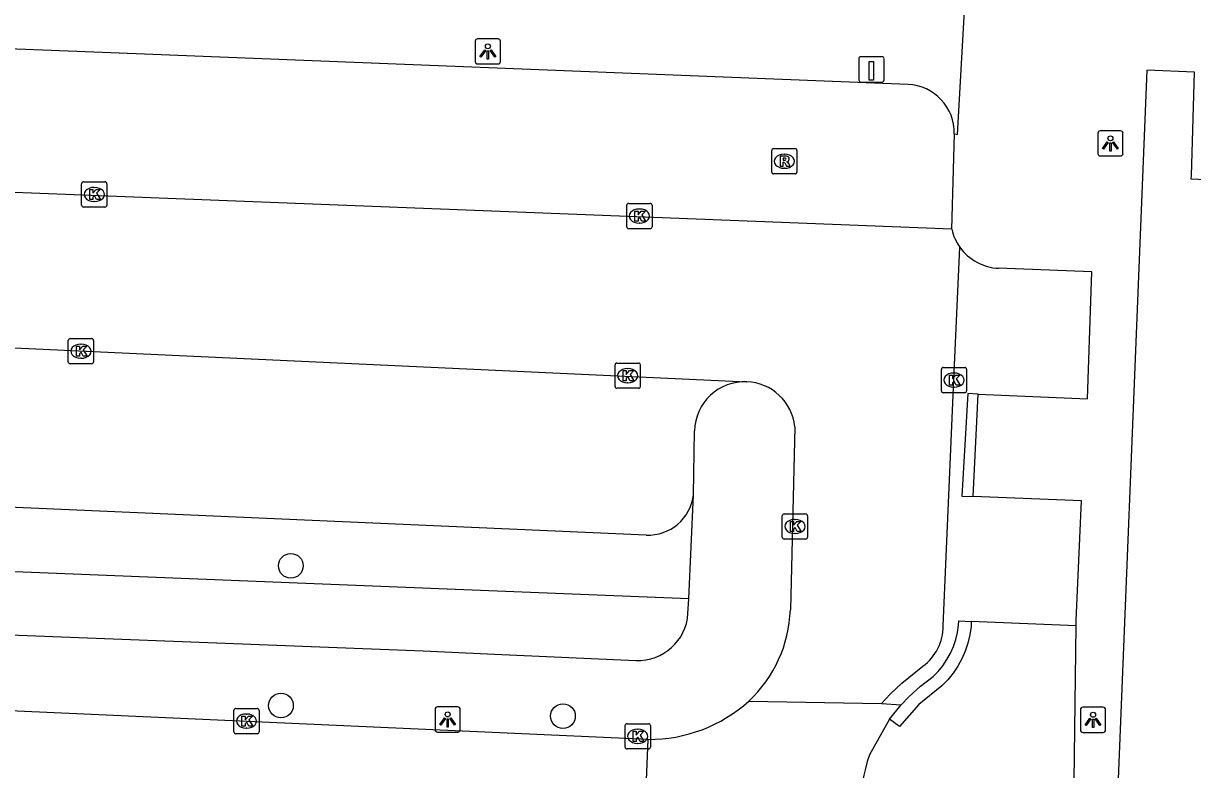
# Model space of a CAD drawing. Extents: x 160077 to 160945, y 386481 to 387498.
# Drawn here: x 160812.49 to 160858.81, y 386799.77 to 386829.32 of the extents above; entities that cross this region are included whole.
import ezdxf

# ---------------------------------------------------------------- set-up
doc = ezdxf.new("R2010")
doc.units = 0
for name, color, linetype in [('IMGEO_Boom', 7, 'Continuous'), ('IMGEO_Groenvoorziening', 7, 'Continuous'), ('IMGEO_Kolk', 7, 'Continuous'), ('IMGEO_Laadpaal', 7, 'Continuous'), ('IMGEO_Lichtpunt', 7, 'Continuous'), ('IMGEO_Pand', 7, 'Continuous'), ('IMGEO_Parkeervlak_open', 7, 'Continuous'), ('IMGEO_Rijbaan_lokaal_open', 7, 'Continuous'), ('IMGEO_Rioolput', 7, 'Continuous'), ('IMGEO_Voetpad_open', 7, 'Continuous')]:
    doc.layers.add(name, color=color, linetype=linetype)

msp = doc.modelspace()

# ---------------------------------------------------------------- linework, layer by layer
at = {"layer": 'IMGEO_Boom'}
for centre in [(160823.084, 386807.843), (160822.694, 386802.309), (160833.867, 386801.89)]:
    msp.add_circle(centre, 0.489, dxfattribs=at)
at = {"layer": 'IMGEO_Groenvoorziening'}
msp.add_lwpolyline([(160838.852, 386806.532), (160831.26, 386806.843), (160768.658, 386809.343)], dxfattribs=at)
at = {"layer": 'IMGEO_Kolk'}
for p, q in [((160814.87, 386823.047), (160815.722, 386823.047)), ((160814.795, 386822.121), (160814.795, 386822.973)), ((160815.283, 386822.827), (160815.308, 386822.827)), ((160815.796, 386822.973), (160815.796, 386822.121)), ((160815.306, 386822.267), (160815.281, 386822.267)), ((160836.395, 386821.266), (160836.395, 386822.118)), ((160836.47, 386822.192), (160837.322, 386822.192)), ((160837.396, 386822.118), (160837.396, 386821.266)), ((160815.722, 386822.047), (160814.87, 386822.047)), ((160836.883, 386821.972), (160836.908, 386821.972)), ((160837.322, 386821.192), (160836.47, 386821.192)), ((160836.906, 386821.412), (160836.881, 386821.412)), ((160814.267, 386815.915), (160814.267, 386816.767)), ((160814.342, 386816.841), (160815.194, 386816.841)), ((160814.755, 386816.621), (160814.78, 386816.621)), ((160815.268, 386816.767), (160815.268, 386815.915)), ((160815.194, 386815.841), (160814.342, 386815.841)), ((160814.778, 386816.061), (160814.753, 386816.061)), ((160835.93, 386814.944), (160835.93, 386815.796)), ((160836.005, 386815.87), (160836.857, 386815.87)), ((160836.418, 386815.65), (160836.443, 386815.65)), ((160836.931, 386815.796), (160836.931, 386814.944)), ((160848.856, 386814.769), (160848.856, 386815.621)), ((160848.931, 386815.695), (160849.783, 386815.695)), ((160849.857, 386815.621), (160849.857, 386814.769)), ((160849.344, 386815.475), (160849.369, 386815.475)), ((160836.857, 386814.87), (160836.005, 386814.87)), ((160836.441, 386815.09), (160836.416, 386815.09)), ((160849.783, 386814.695), (160848.931, 386814.695)), ((160849.367, 386814.915), (160849.342, 386814.915)), ((160842.554, 386808.973), (160842.554, 386809.825)), ((160842.629, 386809.899), (160843.481, 386809.899)), ((160843.042, 386809.679), (160843.067, 386809.679)), ((160843.555, 386809.825), (160843.555, 386808.973)), ((160843.481, 386808.899), (160842.629, 386808.899)), ((160843.065, 386809.119), (160843.04, 386809.119)), ((160820.903, 386802.191), (160821.755, 386802.191)), ((160820.828, 386801.265), (160820.828, 386802.117)), ((160821.316, 386801.971), (160821.341, 386801.971)), ((160821.829, 386802.117), (160821.829, 386801.265)), ((160821.339, 386801.411), (160821.314, 386801.411)), ((160836.328, 386800.662), (160836.328, 386801.514)), ((160836.403, 386801.588), (160837.255, 386801.588)), ((160836.816, 386801.368), (160836.841, 386801.368)), ((160837.329, 386801.514), (160837.329, 386800.662)), ((160821.755, 386801.191), (160820.903, 386801.191)), ((160836.839, 386800.808), (160836.814, 386800.808)), ((160837.255, 386800.588), (160836.403, 386800.588))]:
    msp.add_line(p, q, dxfattribs=at)
for points in [[(160814.87, 386823.047), (160815.722, 386823.047)], [(160814.795, 386822.121), (160814.795, 386822.973)], [(160815.116, 386822.747), (160815.239, 386822.747), (160815.239, 386822.596), (160815.369, 386822.747), (160815.533, 386822.747), (160815.387, 386822.596), (160815.54, 386822.347), (160815.388, 386822.347), (160815.303, 386822.511), (160815.239, 386822.444), (160815.239, 386822.347), (160815.116, 386822.347), (160815.116, 386822.747)], [(160815.796, 386822.973), (160815.796, 386822.121)], [(160836.395, 386821.266), (160836.395, 386822.118)], [(160836.47, 386822.192), (160837.322, 386822.192)], [(160837.396, 386822.118), (160837.396, 386821.266)], [(160815.722, 386822.047), (160814.87, 386822.047)], [(160836.716, 386821.892), (160836.839, 386821.892), (160836.839, 386821.741), (160836.969, 386821.892), (160837.133, 386821.892), (160836.987, 386821.741), (160837.14, 386821.492), (160836.988, 386821.492), (160836.903, 386821.656), (160836.839, 386821.589), (160836.839, 386821.492), (160836.716, 386821.492), (160836.716, 386821.892)], [(160837.322, 386821.192), (160836.47, 386821.192)], [(160814.267, 386815.915), (160814.267, 386816.767)], [(160814.342, 386816.841), (160815.194, 386816.841)], [(160814.588, 386816.541), (160814.711, 386816.541), (160814.711, 386816.39), (160814.841, 386816.541), (160815.005, 386816.541), (160814.859, 386816.39), (160815.012, 386816.141), (160814.86, 386816.141), (160814.775, 386816.305), (160814.711, 386816.238), (160814.711, 386816.141), (160814.588, 386816.141), (160814.588, 386816.541)], [(160815.268, 386816.767), (160815.268, 386815.915)], [(160815.194, 386815.841), (160814.342, 386815.841)], [(160835.93, 386814.944), (160835.93, 386815.796)], [(160836.005, 386815.87), (160836.857, 386815.87)], [(160836.931, 386815.796), (160836.931, 386814.944)], [(160848.856, 386814.769), (160848.856, 386815.621)], [(160848.931, 386815.695), (160849.783, 386815.695)], [(160849.857, 386815.621), (160849.857, 386814.769)], [(160836.251, 386815.57), (160836.374, 386815.57), (160836.374, 386815.419), (160836.504, 386815.57), (160836.668, 386815.57), (160836.522, 386815.419), (160836.675, 386815.17), (160836.523, 386815.17), (160836.438, 386815.334), (160836.374, 386815.267), (160836.374, 386815.17), (160836.251, 386815.17), (160836.251, 386815.57)], [(160849.177, 386815.395), (160849.3, 386815.395), (160849.3, 386815.244), (160849.43, 386815.395), (160849.594, 386815.395), (160849.448, 386815.244), (160849.601, 386814.995), (160849.449, 386814.995), (160849.364, 386815.159), (160849.3, 386815.092), (160849.3, 386814.995), (160849.177, 386814.995), (160849.177, 386815.395)], [(160836.857, 386814.87), (160836.005, 386814.87)], [(160849.783, 386814.695), (160848.931, 386814.695)], [(160842.554, 386808.973), (160842.554, 386809.825)], [(160842.629, 386809.899), (160843.481, 386809.899)], [(160842.875, 386809.599), (160842.998, 386809.599), (160842.998, 386809.448), (160843.128, 386809.599), (160843.292, 386809.599), (160843.146, 386809.448), (160843.299, 386809.199), (160843.147, 386809.199), (160843.062, 386809.363), (160842.998, 386809.296), (160842.998, 386809.199), (160842.875, 386809.199), (160842.875, 386809.599)], [(160843.555, 386809.825), (160843.555, 386808.973)], [(160843.481, 386808.899), (160842.629, 386808.899)], [(160820.903, 386802.191), (160821.755, 386802.191)], [(160820.828, 386801.265), (160820.828, 386802.117)], [(160821.149, 386801.891), (160821.272, 386801.891), (160821.272, 386801.74), (160821.402, 386801.891), (160821.566, 386801.891), (160821.42, 386801.74), (160821.573, 386801.491), (160821.421, 386801.491), (160821.336, 386801.655), (160821.272, 386801.588), (160821.272, 386801.491), (160821.149, 386801.491), (160821.149, 386801.891)], [(160821.829, 386802.117), (160821.829, 386801.265)], [(160836.328, 386800.662), (160836.328, 386801.514)], [(160836.403, 386801.588), (160837.255, 386801.588)], [(160836.649, 386801.288), (160836.772, 386801.288), (160836.772, 386801.137), (160836.902, 386801.288), (160837.066, 386801.288), (160836.92, 386801.137), (160837.073, 386800.888), (160836.921, 386800.888), (160836.836, 386801.052), (160836.772, 386800.985), (160836.772, 386800.888), (160836.649, 386800.888), (160836.649, 386801.288)], [(160837.329, 386801.514), (160837.329, 386800.662)], [(160821.755, 386801.191), (160820.903, 386801.191)], [(160837.255, 386800.588), (160836.403, 386800.588)]]:
    msp.add_lwpolyline(points, dxfattribs=at)
for centre, start, end in [((160814.872, 386822.971), 91.552, 178.448), ((160814.872, 386822.971), 91.552, 178.448), ((160815.72, 386822.971), 1.552, 88.448), ((160815.72, 386822.971), 1.552, 88.448), ((160814.872, 386822.123), 181.552, 268.448), ((160814.872, 386822.123), 181.552, 268.448), ((160815.72, 386822.123), 271.552, 358.448), ((160815.72, 386822.123), 271.552, 358.448), ((160836.472, 386822.116), 91.552, 178.448), ((160836.472, 386822.116), 91.552, 178.448), ((160837.32, 386822.116), 1.552, 88.448), ((160837.32, 386822.116), 1.552, 88.448), ((160836.472, 386821.268), 181.552, 268.448), ((160836.472, 386821.268), 181.552, 268.448), ((160837.32, 386821.268), 271.552, 358.448), ((160837.32, 386821.268), 271.552, 358.448), ((160814.344, 386816.765), 91.552, 178.448), ((160814.344, 386816.765), 91.552, 178.448), ((160815.192, 386816.765), 1.552, 88.448), ((160815.192, 386816.765), 1.552, 88.448), ((160814.344, 386815.917), 181.552, 268.448), ((160814.344, 386815.917), 181.552, 268.448), ((160815.192, 386815.917), 271.552, 358.448), ((160815.192, 386815.917), 271.552, 358.448), ((160836.007, 386815.794), 91.552, 178.448), ((160836.007, 386815.794), 91.552, 178.448), ((160836.855, 386815.794), 1.552, 88.448), ((160836.855, 386815.794), 1.552, 88.448), ((160848.933, 386815.619), 91.552, 178.448), ((160848.933, 386815.619), 91.552, 178.448), ((160849.781, 386815.619), 1.552, 88.448), ((160849.781, 386815.619), 1.552, 88.448), ((160836.007, 386814.946), 181.552, 268.448), ((160836.007, 386814.946), 181.552, 268.448), ((160836.855, 386814.946), 271.552, 358.448), ((160836.855, 386814.946), 271.552, 358.448), ((160848.933, 386814.771), 181.552, 268.448), ((160848.933, 386814.771), 181.552, 268.448), ((160849.781, 386814.771), 271.552, 358.448), ((160849.781, 386814.771), 271.552, 358.448), ((160842.631, 386809.823), 91.552, 178.448), ((160842.631, 386809.823), 91.552, 178.448), ((160843.479, 386809.823), 1.552, 88.448), ((160843.479, 386809.823), 1.552, 88.448), ((160842.631, 386808.975), 181.552, 268.448), ((160842.631, 386808.975), 181.552, 268.448), ((160843.479, 386808.975), 271.552, 358.448), ((160843.479, 386808.975), 271.552, 358.448), ((160820.905, 386802.115), 91.552, 178.448), ((160820.905, 386802.115), 91.552, 178.448), ((160821.753, 386802.115), 1.552, 88.448), ((160821.753, 386802.115), 1.552, 88.448), ((160820.905, 386801.267), 181.552, 268.448), ((160820.905, 386801.267), 181.552, 268.448), ((160821.753, 386801.267), 271.552, 358.448), ((160821.753, 386801.267), 271.552, 358.448), ((160836.405, 386801.512), 91.552, 178.448), ((160836.405, 386801.512), 91.552, 178.448), ((160837.253, 386801.512), 1.552, 88.448), ((160837.253, 386801.512), 1.552, 88.448), ((160836.405, 386800.664), 181.552, 268.448), ((160836.405, 386800.664), 181.552, 268.448), ((160837.253, 386800.664), 271.552, 358.448), ((160837.253, 386800.664), 271.552, 358.448)]:
    msp.add_arc(centre, 0.0765, start, end, dxfattribs=at)
for centre, major_axis, ratio, start_param, end_param in [((160815.282, 386822.547), (-0.387, 0.002), 0.722429, 4.712389, 7.853982), ((160815.307, 386822.547), (-0.39, 0.002), 0.717154, 1.570796, 4.712389), ((160836.882, 386821.692), (-0.387, 0.002), 0.722429, 4.712389, 7.853982), ((160836.907, 386821.692), (-0.39, 0.002), 0.717154, 1.570796, 4.712389), ((160814.754, 386816.341), (-0.387, 0.002), 0.722429, 4.712389, 7.853982), ((160814.779, 386816.341), (-0.39, 0.002), 0.717154, 1.570796, 4.712389), ((160836.417, 386815.37), (-0.387, 0.002), 0.722429, 4.712389, 7.853982), ((160836.442, 386815.37), (-0.39, 0.002), 0.717154, 1.570796, 4.712389), ((160849.343, 386815.195), (-0.387, 0.002), 0.722429, 4.712389, 7.853982), ((160849.368, 386815.195), (-0.39, 0.002), 0.717154, 1.570796, 4.712389), ((160843.041, 386809.399), (-0.387, 0.002), 0.722429, 4.712389, 7.853982), ((160843.066, 386809.399), (-0.39, 0.002), 0.717154, 1.570796, 4.712389), ((160821.315, 386801.691), (-0.387, 0.002), 0.722429, 4.712389, 7.853982), ((160821.34, 386801.691), (-0.39, 0.002), 0.717154, 1.570796, 4.712389), ((160836.815, 386801.088), (-0.387, 0.002), 0.722429, 4.712389, 7.853982), ((160836.84, 386801.088), (-0.39, 0.002), 0.717154, 1.570796, 4.712389)]:
    msp.add_ellipse(centre, major_axis=major_axis, ratio=ratio, start_param=start_param, end_param=end_param, dxfattribs=at)
at = {"layer": 'IMGEO_Laadpaal'}
for p, q in [((160845.587, 386827.916), (160845.587, 386827.075)), ((160845.587, 386827.916), (160845.587, 386827.075)), ((160846.503, 386828), (160845.662, 386828)), ((160846.503, 386828), (160845.662, 386828)), ((160846.587, 386827.084), (160846.587, 386827.925)), ((160846.587, 386827.084), (160846.587, 386827.925)), ((160845.671, 386827), (160846.512, 386827)), ((160845.671, 386827), (160846.512, 386827))]:
    msp.add_line(p, q, dxfattribs=at)
msp.add_lwpolyline([(160846.002, 386827.813), (160846.162, 386827.813), (160846.162, 386827.08), (160846.002, 386827.08), (160846.002, 386827.813)], dxfattribs=at)
for centre, start, end in [((160845.665, 386827.922), 92.4484, 184.2845), ((160845.665, 386827.922), 92.4484, 184.2845), ((160846.509, 386827.922), 2.4484, 94.2845), ((160846.509, 386827.922), 2.4484, 94.2845), ((160845.665, 386827.078), 182.4484, 274.2845), ((160845.665, 386827.078), 182.4484, 274.2845), ((160846.509, 386827.078), 272.4484, 4.2845), ((160846.509, 386827.078), 272.4484, 4.2845)]:
    msp.add_arc(centre, 0.0779, start, end, dxfattribs=at)
at = {"layer": 'IMGEO_Lichtpunt'}
for p, q in [((160830.392, 386828.616), (160830.392, 386827.809)), ((160830.392, 386828.616), (160830.392, 386827.809)), ((160831.294, 386828.711), (160830.486, 386828.711)), ((160831.294, 386828.711), (160830.486, 386828.711)), ((160831.388, 386827.809), (160831.388, 386828.616)), ((160831.388, 386827.809), (160831.388, 386828.616)), ((160830.486, 386827.715), (160831.294, 386827.715)), ((160830.486, 386827.715), (160831.294, 386827.715)), ((160855.057, 386824.973), (160855.057, 386824.166)), ((160855.057, 386824.973), (160855.057, 386824.166)), ((160855.959, 386825.068), (160855.151, 386825.068)), ((160855.959, 386825.068), (160855.151, 386825.068)), ((160856.053, 386824.166), (160856.053, 386824.973)), ((160856.053, 386824.166), (160856.053, 386824.973)), ((160855.151, 386824.072), (160855.959, 386824.072)), ((160855.151, 386824.072), (160855.959, 386824.072)), ((160829.702, 386802.255), (160828.894, 386802.255)), ((160829.702, 386802.255), (160828.894, 386802.255)), ((160855.271, 386802.241), (160854.463, 386802.241)), ((160855.271, 386802.241), (160854.463, 386802.241)), ((160828.8, 386802.16), (160828.8, 386801.353)), ((160828.8, 386802.16), (160828.8, 386801.353)), ((160829.796, 386801.353), (160829.796, 386802.16)), ((160829.796, 386801.353), (160829.796, 386802.16)), ((160854.369, 386802.146), (160854.369, 386801.339)), ((160854.369, 386802.146), (160854.369, 386801.339)), ((160855.365, 386801.339), (160855.365, 386802.146)), ((160855.365, 386801.339), (160855.365, 386802.146)), ((160828.894, 386801.259), (160829.702, 386801.259)), ((160828.894, 386801.259), (160829.702, 386801.259)), ((160854.463, 386801.245), (160855.271, 386801.245)), ((160854.463, 386801.245), (160855.271, 386801.245))]:
    msp.add_line(p, q, dxfattribs=at)
for points in [[(160830.766, 386828.28), (160830.805, 386828.252), (160830.617, 386827.99), (160830.579, 386828.017), (160830.766, 386828.28)], [(160830.868, 386828.232), (160830.915, 386828.232), (160830.915, 386827.91), (160830.868, 386827.91), (160830.868, 386828.232)], [(160830.978, 386828.252), (160831.016, 386828.279), (160831.203, 386828.017), (160831.164, 386827.989), (160830.978, 386828.252)], [(160855.431, 386824.637), (160855.47, 386824.609), (160855.282, 386824.347), (160855.244, 386824.374), (160855.431, 386824.637)], [(160855.533, 386824.589), (160855.58, 386824.589), (160855.58, 386824.267), (160855.533, 386824.267), (160855.533, 386824.589)], [(160855.643, 386824.609), (160855.681, 386824.636), (160855.868, 386824.374), (160855.829, 386824.346), (160855.643, 386824.609)], [(160829.174, 386801.824), (160829.213, 386801.796), (160829.025, 386801.534), (160828.987, 386801.561), (160829.174, 386801.824)], [(160829.276, 386801.776), (160829.323, 386801.776), (160829.323, 386801.454), (160829.276, 386801.454), (160829.276, 386801.776)], [(160829.386, 386801.796), (160829.424, 386801.823), (160829.611, 386801.561), (160829.572, 386801.533), (160829.386, 386801.796)], [(160854.743, 386801.81), (160854.782, 386801.782), (160854.594, 386801.52), (160854.556, 386801.547), (160854.743, 386801.81)], [(160854.845, 386801.762), (160854.892, 386801.762), (160854.892, 386801.44), (160854.845, 386801.44), (160854.845, 386801.762)], [(160854.955, 386801.782), (160854.993, 386801.809), (160855.18, 386801.547), (160855.141, 386801.519), (160854.955, 386801.782)]]:
    msp.add_lwpolyline(points, dxfattribs=at)
for centre in [(160830.891, 386828.414), (160855.556, 386824.771), (160829.299, 386801.958), (160854.868, 386801.944)]:
    msp.add_circle(centre, 0.0994, dxfattribs=at)
for centre, start, end in [((160830.486, 386828.616), 90, 180), ((160830.486, 386828.616), 90, 180), ((160831.294, 386828.616), 0, 90), ((160831.294, 386828.616), 0, 90), ((160830.486, 386827.809), 180, 270), ((160830.486, 386827.809), 180, 270), ((160831.294, 386827.809), 270, 0), ((160831.294, 386827.809), 270, 360), ((160855.151, 386824.973), 90, 180), ((160855.151, 386824.973), 90, 180), ((160855.959, 386824.973), 0, 90), ((160855.959, 386824.973), 0, 90), ((160855.151, 386824.166), 180, 270), ((160855.151, 386824.166), 180, 270), ((160855.959, 386824.166), 270, 0), ((160855.959, 386824.166), 270, 360), ((160828.894, 386802.16), 90, 180), ((160828.894, 386802.16), 90, 180), ((160829.702, 386802.16), 0, 90), ((160829.702, 386802.16), 0, 90), ((160854.463, 386802.146), 90, 180), ((160854.463, 386802.146), 90, 180), ((160855.271, 386802.146), 0, 90), ((160855.271, 386802.146), 0, 90), ((160828.894, 386801.353), 180, 270), ((160828.894, 386801.353), 180, 270), ((160829.702, 386801.353), 270, 0), ((160829.702, 386801.353), 270, 360), ((160854.463, 386801.339), 180, 270), ((160854.463, 386801.339), 180, 270), ((160855.271, 386801.339), 270, 0), ((160855.271, 386801.339), 270, 360)]:
    msp.add_arc(centre, 0.0946, start, end, dxfattribs=at)
at = {"layer": 'IMGEO_Pand'}
msp.add_lwpolyline([(160862.79, 386822.962), (160858.757, 386823.153), (160858.761, 386823.291), (160858.889, 386827.388), (160856.992, 386827.473), (160855.58, 386792.545), (160853.896, 386792.569)], dxfattribs=at)
at = {"layer": 'IMGEO_Parkeervlak_open'}
msp.add_lwpolyline([(160837.164, 386809.057), (160804.968, 386810.474), (160769.795, 386812.101)], dxfattribs=at)
msp.add_arc((160837.234, 386810.871), 1.815, 267.8007, 353.0987, dxfattribs=at)
at = {"layer": 'IMGEO_Rijbaan_lokaal_open'}
for points in [[(160849.27, 386821.169), (160781.395, 386823.822)], [(160848.932, 386805.459), (160849.356, 386815.2), (160849.592, 386820.458)], [(160769.001, 386818.268), (160809.268, 386816.604), (160841.15, 386815.13)], [(160843.054, 386813.344), (160842.875, 386806.098)], [(160837.242, 386800.967), (160811.348, 386802.129), (160793.676, 386802.846), (160774.115, 386803.537), (160744.509, 386804.715)], [(160846.48, 386802.388), (160846.834, 386802.752), (160847.297, 386803.196), (160848.122, 386803.866)], [(160841.228, 386802.482), (160846.48, 386802.388)], [(160846.48, 386802.388), (160847.261, 386802.339)], [(160846.804, 386801.773), (160847.261, 386802.339)], [(160846.804, 386801.773), (160846.006, 386800.354)], [(160837.049, 386796.144), (160837.242, 386800.967)]]:
    msp.add_lwpolyline(points, dxfattribs=at)
for centre, radius, start, end in [((160851.226, 386821.626), 2.009, 193.1614, 215.5685), ((160841.071, 386813.138), 1.994, 5.9307, 87.7325), ((160837.662, 386806.29), 5.217, 313.1277, 357.8961), ((160846.933, 386805.473), 1.999, 306.4917, 359.6039), ((160837.282, 386806.864), 5.897, 269.614, 312.0076), ((160853.082, 386797.949), 7.474, 161.2291, 195.2598)]:
    msp.add_arc(centre, radius, start, end, dxfattribs=at)
at = {"layer": 'IMGEO_Rioolput'}
for p, q in [((160842.135, 386823.437), (160842.135, 386824.289)), ((160842.21, 386824.363), (160843.062, 386824.363)), ((160842.623, 386824.143), (160842.648, 386824.143)), ((160843.136, 386824.289), (160843.136, 386823.437)), ((160842.646, 386823.583), (160842.621, 386823.583)), ((160843.062, 386823.363), (160842.21, 386823.363))]:
    msp.add_line(p, q, dxfattribs=at)
for points in [[(160842.135, 386823.437), (160842.135, 386824.289)], [(160842.21, 386824.363), (160843.062, 386824.363)], [(160842.724, 386824.061), (160842.472, 386824.063), (160842.472, 386823.663)], [(160842.65, 386823.982), (160842.596, 386823.982), (160842.596, 386823.901)], [(160843.136, 386824.289), (160843.136, 386823.437)], [(160842.472, 386823.663), (160842.596, 386823.663), (160842.596, 386823.825), (160842.607, 386823.825)], [(160842.596, 386823.901), (160842.648, 386823.901)], [(160842.654, 386823.796), (160842.725, 386823.663), (160842.865, 386823.663), (160842.8, 386823.789)], [(160843.062, 386823.363), (160842.21, 386823.363)]]:
    msp.add_lwpolyline(points, dxfattribs=at)
for centre, radius, start, end in [((160842.212, 386824.287), 0.0765, 91.552, 178.448), ((160842.212, 386824.287), 0.0765, 91.552, 178.448), ((160842.656, 386823.886), 0.0964, 77.0061, 93.1865), ((160842.67, 386823.943), 0.0378, 276.6634, 79.6772), ((160842.723, 386823.951), 0.109, 350.3612, 89.416), ((160843.06, 386824.287), 0.0765, 1.552, 88.448), ((160843.06, 386824.287), 0.0765, 1.552, 88.448), ((160842.606, 386823.772), 0.0533, 26.0293, 88.6989), ((160842.632, 386824.09), 0.19, 274.7715, 282.9687), ((160842.721, 386823.951), 0.112, 277.5842, 350.9817), ((160842.705, 386823.736), 0.108, 29.5134, 73.7905), ((160842.212, 386823.439), 0.0765, 181.552, 268.448), ((160842.212, 386823.439), 0.0765, 181.552, 268.448), ((160843.06, 386823.439), 0.0765, 271.552, 358.448), ((160843.06, 386823.439), 0.0765, 271.552, 358.448)]:
    msp.add_arc(centre, radius, start, end, dxfattribs=at)
for centre, major_axis, ratio, start_param, end_param in [((160842.622, 386823.863), (-0.387, 0.002), 0.722429, 4.712389, 7.853982), ((160842.647, 386823.863), (-0.39, 0.002), 0.717154, 1.570796, 4.712389)]:
    msp.add_ellipse(centre, major_axis=major_axis, ratio=ratio, start_param=start_param, end_param=end_param, dxfattribs=at)
at = {"layer": 'IMGEO_Voetpad_open'}
for points in [[(160849.371, 386824.944), (160849.49, 386824.92), (160849.784, 386830.063)], [(160847.538, 386826.904), (160833.918, 386827.445), (160815.96, 386828.153), (160795.648, 386828.954), (160782.05, 386829.49), (160781.846, 386824.332)], [(160849.27, 386821.169), (160849.371, 386824.944)], [(160850.319, 386814.644), (160854.645, 386814.456), (160854.812, 386819.479), (160851.127, 386819.624)], [(160850.319, 386814.644), (160849.902, 386814.662), (160849.669, 386810.602), (160850.118, 386810.584)], [(160850.118, 386810.584), (160850.319, 386814.644)], [(160839.036, 386810.653), (160839.074, 386813.191)], [(160838.852, 386806.532), (160839.036, 386810.653)], [(160854.193, 386805.458), (160854.203, 386805.69), (160854.409, 386810.41), (160850.118, 386810.584)], [(160838.818, 386805.953), (160838.852, 386806.532)], [(160850.044, 386805.639), (160850.033, 386805.434), (160849.985, 386805.104), (160849.907, 386804.779), (160849.801, 386804.463), (160849.667, 386804.157), (160849.507, 386803.865), (160849.321, 386803.588), (160849.11, 386803.328), (160848.878, 386803.089), (160847.97, 386802.354), (160847.204, 386801.473), (160846.804, 386801.773)], [(160847.261, 386802.339), (160847.562, 386802.654), (160848.031, 386803.075), (160848.535, 386803.453), (160848.736, 386803.661), (160848.919, 386803.885), (160849.08, 386804.126), (160849.219, 386804.379), (160849.335, 386804.644), (160849.427, 386804.918), (160849.494, 386805.2), (160849.535, 386805.486), (160849.545, 386805.661), (160850.044, 386805.639)], [(160854.193, 386805.458), (160850.044, 386805.639)], [(160854.11, 386798.296), (160854.193, 386805.458)], [(160806.484, 386805.316), (160828.334, 386804.47), (160831.15, 386804.345), (160836.756, 386804.096)]]:
    msp.add_lwpolyline(points, dxfattribs=at)
for centre, radius, start, end in [((160847.453, 386824.987), 1.918, 358.7017, 87.4629), ((160851.221, 386821.627), 2.005, 215.6601, 267.3074), ((160841.067, 386813.138), 1.994, 87.6098, 178.4816), ((160836.845, 386806.071), 1.977, 267.4322, 356.579)]:
    msp.add_arc(centre, radius, start, end, dxfattribs=at)

doc.saveas('drawing.dxf')
